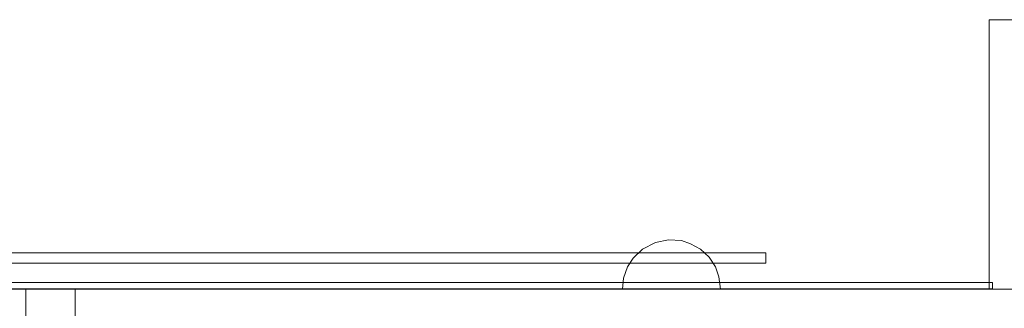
# Model space of a CAD drawing. Header units: millimetres. Extents: x 2 to 902, y -447 to 199.
# Tile 927 of 1056: x 58.81 to 66.79, y 153.57 to 155.9. Entities that reach past the tile are written whole.
import ezdxf

# ---------------------------------------------------------------- set-up
doc = ezdxf.new("R2010")
doc.units = ezdxf.units.MM
doc.header["$MEASUREMENT"] = 0
for name, color, linetype, lineweight in [('IFC-Corrimão-Contorno', 36, 'Continuous', 5), ('IFC-Elemento terminal-Contorno', 253, 'Continuous', 5), ('IFC-Parede padrão-Contorno', 44, 'Continuous', 5), ('IFC-Parede-Contorno', 42, 'Continuous', 5), ('IFC-Pilar-Contorno', 83, 'Continuous', 5), ('IFC-Viga-Contorno', 66, 'Continuous', 5)]:
    doc.layers.add(name, color=color, linetype=linetype, lineweight=lineweight)

msp = doc.modelspace()

# ---------------------------------------------------------------- linework, layer by layer
at = {"layer": 'IFC-Corrimão-Contorno', "color": 7, "lineweight": 5}
for p, q in [((54.6774, 154.0174), (64.8603, 154.0174)), ((64.8603, 153.9964), (64.8603, 154.0174)), ((64.8603, 154.0125), (64.8603, 154.0174)), ((64.8603, 153.9964), (64.8603, 154.0125)), ((64.8603, 154.0077), (64.8603, 154.0125)), ((64.8603, 153.9964), (64.8603, 154.0077)), ((64.8603, 154.0048), (64.8603, 154.0077)), ((64.8603, 154.002), (64.8603, 154.0048)), ((64.8603, 153.9964), (64.8603, 154.002)), ((64.8603, 153.9859), (64.8603, 153.9964)), ((64.8603, 153.9649), (64.8603, 153.9859)), ((64.8603, 153.9754), (64.8603, 153.9859)), ((64.8603, 153.9649), (64.8603, 153.9754)), ((64.8603, 153.9544), (64.8603, 153.9649)), ((64.8603, 153.9334), (64.8603, 153.9544)), ((64.8603, 153.9488), (64.8603, 153.9544)), ((64.8603, 153.9439), (64.8603, 153.9492)), ((64.8603, 153.9334), (64.8603, 153.9488)), ((64.8603, 153.9432), (64.8603, 153.9488)), ((64.8603, 153.9383), (64.8603, 153.9432)), ((64.8603, 153.9334), (64.8603, 153.9383)), ((54.678, 153.9334), (64.8603, 153.9334))]:
    msp.add_line(p, q, dxfattribs=at)
at = {"layer": 'IFC-Elemento terminal-Contorno', "lineweight": 5}
for p, q in [((63.8618, 154.0469), (63.9662, 154.1009)), ((63.9662, 154.1009), (64.0716, 154.122)), ((64.0716, 154.122), (64.1768, 154.1149)), ((64.1768, 154.1149), (64.2493, 154.089)), ((63.7853, 153.9742), (63.8618, 154.0469)), ((64.2493, 154.089), (64.3314, 154.0469)), ((64.3314, 154.0469), (64.4008, 153.9818)), ((63.7397, 153.9037), (63.7853, 153.9742)), ((64.4008, 153.9818), (64.4535, 153.9037)), ((63.7065, 153.8115), (63.7397, 153.9037)), ((64.4535, 153.9037), (64.4781, 153.8215)), ((63.6995, 153.723), (63.7065, 153.8115)), ((64.4781, 153.8215), (64.4937, 153.723)), ((63.6995, 153.723), (63.7226, 153.723)), ((63.7226, 153.723), (63.7674, 153.723)), ((63.7674, 153.723), (63.8314, 153.723)), ((63.8314, 153.723), (63.9107, 153.723)), ((63.9107, 153.723), (63.9558, 153.723)), ((63.9558, 153.723), (64.0009, 153.723)), ((64.0009, 153.723), (64.0487, 153.723)), ((64.0487, 153.723), (64.0966, 153.723)), ((64.0966, 153.723), (64.1445, 153.723)), ((64.1445, 153.723), (64.1923, 153.723)), ((64.1923, 153.723), (64.2374, 153.723)), ((64.2374, 153.723), (64.2825, 153.723)), ((64.2825, 153.723), (64.3222, 153.723)), ((64.3222, 153.723), (64.3619, 153.723)), ((64.3619, 153.723), (64.4258, 153.723)), ((64.4258, 153.723), (64.4706, 153.723)), ((64.4706, 153.723), (64.4937, 153.723))]:
    msp.add_line(p, q, dxfattribs=at)
at = {"layer": 'IFC-Parede padrão-Contorno', "color": 7, "lineweight": 5}
for p, q in [((51.6838, 153.723), (63.1909, 153.723)), ((63.1909, 153.723), (66.9102, 153.723))]:
    msp.add_line(p, q, dxfattribs=at)
at = {"layer": 'IFC-Parede-Contorno', "color": 7, "lineweight": 5}
for p, q in [((66.6702, 155.8854), (66.6702, 155.9037)), ((66.6702, 155.9037), (66.6879, 155.9037)), ((66.6702, 155.1893), (66.6702, 155.8854)), ((66.6879, 155.9037), (66.6936, 155.9037)), ((66.6936, 155.9037), (66.9102, 155.9037)), ((66.6702, 153.723), (66.6702, 155.1893)), ((41.7404, 153.7772), (66.6983, 153.7772)), ((41.7404, 153.7244), (66.6983, 153.7244)), ((66.6983, 153.7687), (66.6983, 153.7772)), ((66.6983, 153.7244), (66.6983, 153.7687))]:
    msp.add_line(p, q, dxfattribs=at)
at = {"layer": 'IFC-Pilar-Contorno', "color": 7, "lineweight": 5}
for p, q in [((58.8612, 153.7258), (59.2612, 153.7258)), ((58.8612, 153.323), (58.8612, 153.7258)), ((58.8612, 153.723), (58.8612, 153.7244)), ((59.2612, 152.7258), (59.2612, 153.7258)), ((59.2612, 153.723), (59.2612, 153.7244))]:
    msp.add_line(p, q, dxfattribs=at)
at = {"layer": 'IFC-Viga-Contorno', "color": 7, "lineweight": 5}
for p, q in [((57.6937, 153.723), (58.8612, 153.723)), ((59.2612, 153.723), (63.6995, 153.723)), ((61.6424, 153.723), (66.6702, 153.723)), ((64.4937, 153.723), (66.8917, 153.723))]:
    msp.add_line(p, q, dxfattribs=at)

doc.saveas('drawing.dxf')
